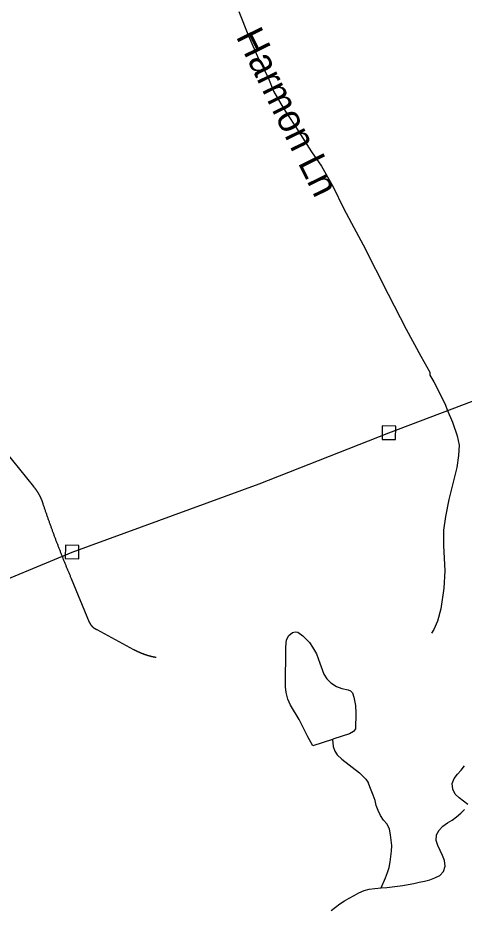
# Model space of a CAD drawing. Extents: x 1268485 to 1426702, y 514839 to 616766.
# Drawn here: x 1373654 to 1374987, y 576904 to 579572 of the extents above; entities that cross this region are included whole.
import ezdxf

# ---------------------------------------------------------------- set-up
doc = ezdxf.new("R2010")
doc.units = 0
for name, color, linetype in [('Old_Level_10', 7, 'Continuous'), ('Old_Level_35', 7, 'Continuous'), ('Old_Level_56', 7, 'Continuous'), ('Old_Level_62', 7, 'Continuous')]:
    doc.layers.add(name, color=color, linetype=linetype)

msp = doc.modelspace()

# ---------------------------------------------------------------- linework, layer by layer
at = {"layer": 'Old_Level_35'}
for p, q in [((1373813.382, 577895.673), (1373867.106, 577765.67)), ((1373889.662, 577743.524), (1373999.672, 577684.11))]:
    msp.add_line(p, q, dxfattribs=at)
for points in [[(1374313.914, 579591.299), (1374343.134, 579518.711), (1374372.969, 579449.608), (1374384.042, 579428.078), (1374402.702, 579391.015), (1374417.773, 579353.439), (1374446.378, 579303.15), (1374457.348, 579286.182)], [(1374457.348, 579286.182), (1374485.646, 579242.353), (1374530.86, 579171.61), (1374560.285, 579129.061), (1374595.041, 579066.623), (1374625.901, 579003.057), (1374650.712, 578958.304), (1374684.956, 578893.61), (1374760.21, 578746.075)], [(1374760.21, 578746.075), (1374813.729, 578641.14), (1374857.405, 578561.015), (1374883.857, 578512.88), (1374883.857, 578510.265)], [(1374883.857, 578510.265), (1374883.857, 578504.062), (1374896.262, 578484.018), (1374910.719, 578454.798), (1374930.609, 578414.198), (1374936.145, 578400.562), (1374951.421, 578363.14), (1374965.98, 578322.489), (1374972.234, 578294.397), (1374970.081, 578264.202), (1374964.955, 578227.703), (1374940.964, 578131.893), (1374930.609, 578081.86), (1374925.38, 578040.235), (1374925.38, 577994.354), (1374929.481, 577919.356), (1374926.405, 577867.324), (1374916.973, 577804.835), (1374906.617, 577768.336), (1374896.262, 577743.37), (1374888.88, 577732.912)], [(1373422.963, 578491.862), (1373553.376, 578352.17), (1373700.399, 578170.955)], [(1373700.399, 578170.955), (1373700.706, 578170.443), (1373701.116, 578169.981), (1373701.526, 578169.52), (1373702.039, 578169.058), (1373702.347, 578168.546), (1373702.757, 578168.135), (1373703.167, 578167.623), (1373703.474, 578167.213), (1373703.884, 578166.7), (1373704.295, 578166.188), (1373704.602, 578165.727), (1373705.012, 578165.265), (1373705.422, 578164.752), (1373705.73, 578164.291), (1373706.14, 578163.829), (1373706.55, 578163.317), (1373706.858, 578162.804), (1373707.165, 578162.292), (1373707.473, 578161.831), (1373707.883, 578161.318), (1373708.293, 578160.856), (1373708.601, 578160.395), (1373709.011, 578159.883), (1373709.216, 578159.37), (1373709.626, 578158.857), (1373710.036, 578158.293), (1373710.344, 578157.832), (1373710.651, 578157.319), (1373710.959, 578156.807), (1373711.369, 578156.294), (1373711.676, 578155.832), (1373711.984, 578155.32), (1373712.394, 578154.756), (1373712.599, 578154.244), (1373713.009, 578153.731), (1373713.214, 578153.269), (1373713.624, 578152.706), (1373714.035, 578152.193), (1373714.24, 578151.68), (1373714.65, 578151.116), (1373714.855, 578150.604), (1373715.265, 578150.143), (1373715.47, 578149.578), (1373715.778, 578149.066), (1373716.085, 578148.502), (1373716.393, 578147.99), (1373716.7, 578147.425), (1373717.008, 578146.913), (1373717.213, 578146.4), (1373717.623, 578145.887), (1373717.828, 578145.324), (1373718.136, 578144.76), (1373718.341, 578144.247), (1373718.751, 578143.683), (1373718.956, 578143.119), (1373719.263, 578142.607), (1373719.468, 578142.043), (1373719.879, 578141.479), (1373720.084, 578141.018), (1373720.391, 578140.453), (1373720.596, 578139.89), (1373720.904, 578139.326), (1373721.109, 578138.762), (1373721.416, 578138.25), (1373721.621, 578137.685), (1373721.827, 578137.122), (1373722.134, 578136.557), (1373722.339, 578135.994), (1373722.647, 578135.43), (1373722.852, 578134.866), (1373723.159, 578134.302), (1373723.364, 578133.738), (1373723.672, 578133.174), (1373723.877, 578132.611), (1373724.082, 578132.046), (1373724.39, 578131.483), (1373724.492, 578130.919), (1373724.8, 578130.355), (1373725.005, 578129.791), (1373725.21, 578129.227), (1373725.415, 578128.663), (1373725.62, 578128.15), (1373725.825, 578127.587), (1373726.03, 578126.92), (1373726.235, 578126.357), (1373726.543, 578125.792), (1373726.645, 578125.229), (1373726.85, 578124.664), (1373727.158, 578124.049), (1373727.26, 578123.486), (1373727.465, 578122.922), (1373727.671, 578122.358), (1373727.876, 578121.743), (1373727.978, 578121.179), (1373728.286, 578120.615), (1373728.388, 578120.051), (1373728.593, 578119.436), (1373728.798, 578118.872), (1373728.901, 578118.257)], [(1373728.901, 578118.257), (1373729.619, 578116.001), (1373730.541, 578113.746), (1373731.259, 578111.439), (1373731.977, 578109.183), (1373732.797, 578106.877), (1373733.515, 578104.621), (1373734.232, 578102.314), (1373735.155, 578100.058), (1373735.873, 578097.752), (1373736.59, 578095.496), (1373737.41, 578093.241), (1373738.231, 578090.933), (1373739.051, 578088.678), (1373739.769, 578086.371), (1373740.589, 578084.116), (1373741.409, 578081.86), (1373742.127, 578079.553), (1373743.049, 578077.297), (1373743.767, 578075.042), (1373744.485, 578072.838), (1373745.408, 578070.48), (1373746.125, 578068.275), (1373747.048, 578066.02), (1373747.766, 578063.713), (1373748.586, 578061.458), (1373749.406, 578059.202), (1373750.226, 578056.946), (1373751.046, 578054.639), (1373751.867, 578052.384), (1373752.584, 578050.128), (1373753.507, 578047.872), (1373754.225, 578045.617), (1373755.148, 578043.361), (1373755.865, 578041.055), (1373756.788, 578038.799), (1373757.608, 578036.544), (1373758.326, 578034.288), (1373759.249, 578032.083), (1373760.171, 578029.828), (1373760.889, 578027.572), (1373761.709, 578025.317), (1373762.632, 578023.01), (1373763.35, 578020.755), (1373764.272, 578018.499), (1373765.093, 578016.244), (1373766.015, 578013.988), (1373766.733, 578011.732), (1373767.656, 578009.477), (1373768.476, 578007.272), (1373769.399, 578005.017), (1373770.219, 578002.761), (1373771.142, 578000.505), (1373771.859, 577998.25), (1373772.782, 577995.994), (1373773.602, 577993.79), (1373774.525, 577991.586), (1373775.345, 577989.33), (1373776.268, 577987.075), (1373777.088, 577984.819), (1373778.011, 577982.563), (1373778.831, 577980.308), (1373779.754, 577978.052), (1373780.676, 577975.797), (1373781.497, 577973.644), (1373782.419, 577971.388), (1373783.24, 577969.132), (1373784.162, 577966.877), (1373784.983, 577964.621), (1373785.905, 577962.417), (1373786.726, 577960.213), (1373787.751, 577957.957), (1373788.674, 577955.702), (1373789.494, 577953.498), (1373790.416, 577951.242), (1373791.237, 577948.986), (1373792.159, 577946.833), (1373793.082, 577944.578), (1373794.005, 577942.322), (1373794.825, 577940.118), (1373795.748, 577937.862), (1373796.773, 577935.606), (1373797.593, 577933.453), (1373798.516, 577931.198), (1373799.336, 577928.942), (1373800.361, 577926.738), (1373801.284, 577924.483), (1373802.207, 577922.33), (1373803.13, 577920.074), (1373803.95, 577917.869), (1373804.975, 577915.614), (1373805.898, 577913.461), (1373806.923, 577911.205), (1373807.743, 577909.001), (1373808.666, 577906.746), (1373809.589, 577904.541), (1373810.512, 577902.337), (1373811.537, 577900.132), (1373812.357, 577897.877), (1373813.382, 577895.673)], [(1373867.106, 577765.67), (1373867.208, 577765.362), (1373867.414, 577765.106), (1373867.516, 577764.798), (1373867.619, 577764.49), (1373867.721, 577764.183), (1373867.926, 577763.875), (1373868.029, 577763.619), (1373868.131, 577763.312), (1373868.234, 577763.004), (1373868.541, 577762.748), (1373868.644, 577762.44), (1373868.746, 577762.132), (1373868.849, 577761.876), (1373869.156, 577761.569), (1373869.259, 577761.312), (1373869.362, 577761.005), (1373869.669, 577760.749), (1373869.772, 577760.441), (1373869.874, 577760.184), (1373870.079, 577759.877), (1373870.284, 577759.621), (1373870.387, 577759.313), (1373870.592, 577759.057), (1373870.797, 577758.749), (1373871.002, 577758.493), (1373871.104, 577758.236), (1373871.412, 577757.929), (1373871.515, 577757.673), (1373871.72, 577757.416), (1373871.925, 577757.211), (1373872.13, 577756.853), (1373872.335, 577756.648), (1373872.54, 577756.391), (1373872.745, 577756.135), (1373872.847, 577755.878), (1373873.155, 577755.622), (1373873.36, 577755.366), (1373873.668, 577755.11), (1373873.77, 577754.853), (1373873.975, 577754.648), (1373874.283, 577754.392), (1373874.385, 577754.135), (1373874.59, 577753.879), (1373874.898, 577753.623), (1373875.103, 577753.367), (1373875.411, 577753.213), (1373875.513, 577752.957), (1373875.718, 577752.7), (1373876.026, 577752.444), (1373876.231, 577752.239), (1373876.538, 577751.982), (1373876.743, 577751.726), (1373877.051, 577751.572), (1373877.256, 577751.316), (1373877.461, 577751.111), (1373877.769, 577750.855), (1373877.871, 577750.701), (1373878.076, 577750.444), (1373878.384, 577750.239), (1373878.589, 577750.086), (1373878.896, 577749.829), (1373879.204, 577749.624), (1373879.512, 577749.419), (1373879.717, 577749.163), (1373880.024, 577749.009), (1373880.229, 577748.804), (1373880.537, 577748.651), (1373880.742, 577748.446), (1373881.049, 577748.241), (1373881.255, 577748.086), (1373881.46, 577747.881), (1373881.87, 577747.676), (1373882.075, 577747.523), (1373882.382, 577747.318), (1373882.587, 577747.113), (1373882.895, 577746.959), (1373883.203, 577746.753), (1373883.51, 577746.651), (1373883.715, 577746.446), (1373884.023, 577746.241), (1373884.33, 577746.138), (1373884.638, 577745.933), (1373884.843, 577745.728), (1373885.253, 577745.626), (1373885.458, 577745.421), (1373885.766, 577745.318), (1373885.971, 577745.113), (1373886.381, 577745.011), (1373886.586, 577744.857), (1373886.996, 577744.703), (1373887.201, 577744.55), (1373887.509, 577744.447), (1373887.919, 577744.293), (1373888.124, 577744.19), (1373888.329, 577743.985), (1373888.739, 577743.883), (1373889.047, 577743.729), (1373889.354, 577743.627), (1373889.662, 577743.524)], [(1373999.672, 577684.11), (1374000.39, 577683.752), (1374001.005, 577683.444), (1374001.62, 577683.085), (1374002.235, 577682.726), (1374002.85, 577682.367), (1374003.466, 577682.06), (1374004.081, 577681.701), (1374004.798, 577681.394), (1374005.414, 577681.086), (1374006.029, 577680.676), (1374006.644, 577680.368), (1374007.362, 577680.061), (1374007.977, 577679.753), (1374008.592, 577679.446), (1374009.207, 577679.138), (1374009.925, 577678.83), (1374010.54, 577678.42), (1374011.258, 577678.113), (1374011.873, 577677.805), (1374012.488, 577677.548), (1374013.103, 577677.241), (1374013.718, 577676.933), (1374014.538, 577676.626), (1374015.154, 577676.318), (1374015.769, 577676.01), (1374016.486, 577675.755), (1374017.102, 577675.447), (1374017.717, 577675.139), (1374018.332, 577674.883), (1374019.152, 577674.575), (1374019.767, 577674.319), (1374020.382, 577674.012), (1374021.1, 577673.755), (1374021.715, 577673.447), (1374022.33, 577673.191), (1374023.151, 577672.935), (1374023.766, 577672.627), (1374024.381, 577672.371), (1374025.099, 577672.115), (1374025.714, 577671.859), (1374026.329, 577671.602), (1374027.149, 577671.294), (1374027.764, 577671.038), (1374028.482, 577670.833), (1374029.097, 577670.577), (1374029.712, 577670.321), (1374030.532, 577670.064), (1374031.148, 577669.808), (1374031.865, 577669.603), (1374032.48, 577669.398), (1374033.301, 577669.141), (1374033.916, 577668.885), (1374034.633, 577668.68), (1374035.249, 577668.424), (1374035.864, 577668.168), (1374036.581, 577668.013), (1374037.299, 577667.758), (1374038.017, 577667.553), (1374038.632, 577667.296), (1374039.35, 577667.142), (1374039.965, 577666.886), (1374040.785, 577666.681), (1374041.503, 577666.476), (1374042.118, 577666.271), (1374042.836, 577666.065), (1374043.451, 577665.86), (1374044.271, 577665.707), (1374044.886, 577665.502), (1374045.604, 577665.297), (1374046.219, 577665.143), (1374047.039, 577664.887), (1374047.654, 577664.733), (1374048.372, 577664.579), (1374049.09, 577664.374), (1374049.705, 577664.169), (1374050.525, 577664.015), (1374051.14, 577663.81), (1374051.858, 577663.707), (1374052.576, 577663.502), (1374053.293, 577663.297), (1374054.011, 577663.195), (1374054.626, 577662.99), (1374055.344, 577662.836), (1374056.164, 577662.682), (1374056.779, 577662.477), (1374057.497, 577662.375), (1374058.214, 577662.272), (1374058.83, 577662.067), (1374059.65, 577661.914), (1374060.368, 577661.811), (1374060.983, 577661.606), (1374061.7, 577661.503), (1374062.521, 577661.401), (1374063.136, 577661.247), (1374063.853, 577661.144), (1374064.674, 577660.991), (1374065.289, 577660.888), (1374066.006, 577660.734), (1374066.724, 577660.632)]]:
    msp.add_lwpolyline(points, dxfattribs=at)
at = {"layer": 'Old_Level_56'}
for points in [[(1370678.407, 576817.614), (1370920.276, 576904.588), (1371311.408, 577050.587), (1371756.985, 577207.495), (1372131.91, 577343.615), (1372315.576, 577411.952), (1372775.193, 577580.383), (1373077.956, 577700.348), (1373527.29, 577854.979), (1373816.05, 577975.026), (1374374.44, 578179.486), (1374761.892, 578331.562), (1375292.203, 578532.786)], [(1374741.487, 578311.963), (1374781.491, 578311.158), (1374782.296, 578351.161), (1374742.293, 578351.967), (1374741.487, 578311.963)], [(1373795.644, 577955.427), (1373835.648, 577954.621), (1373836.454, 577994.625), (1373796.451, 577995.431), (1373795.644, 577955.427)]]:
    msp.add_lwpolyline(points, dxfattribs=at)
at = {"layer": 'Old_Level_62'}
for points in [[(1374593.503, 577415.133), (1374534.653, 577395.704), (1374520.094, 577422.976), (1374493.848, 577474.393), (1374468.011, 577517.71), (1374460.219, 577535.191), (1374455.093, 577555.081), (1374453.042, 577572.408), (1374453.76, 577690.262), (1374456.323, 577712.561), (1374462.782, 577725.582), (1374474.163, 577734.45), (1374481.852, 577736.296), (1374490.362, 577735.065), (1374504.92, 577724.557), (1374524.708, 577704.257), (1374534.038, 577690.826), (1374545.316, 577671.243), (1374555.261, 577642.536), (1374567.256, 577610.24), (1374576.996, 577596.297), (1374588.992, 577583.84), (1374605.498, 577573.279), (1374621.595, 577567.282), (1374640.255, 577563.284), (1374647.329, 577560.566), (1374653.276, 577554.312), (1374657.582, 577541.496), (1374662.503, 577516.48), (1374663.528, 577493.617), (1374662.4, 577446.916), (1374656.659, 577438.919), (1374644.253, 577431.588), (1374597.707, 577416.466), (1374593.503, 577415.133)], [(1374593.503, 577415.133), (1374595.656, 577393.911), (1374600.372, 577379.608), (1374607.754, 577369.253), (1374621.595, 577356.232), (1374674.499, 577314.811), (1374684.546, 577305.225), (1374693.158, 577296.101), (1374699.617, 577285.694)], [(1374998.173, 577220.334), (1374984.947, 577230.227), (1374971.722, 577240.224), (1374960.239, 577251.604), (1374952.652, 577266.419), (1374950.704, 577282.618), (1374956.65, 577297.844), (1374966.595, 577310.915), (1374977.463, 577323.218), (1374988.228, 577335.676)], [(1374739.09, 576971.196), (1374752.008, 577001.441), (1374758.16, 577016.666), (1374762.978, 577032.249), (1374765.542, 577048.5), (1374767.797, 577064.802), (1374769.745, 577081.154), (1374770.668, 577097.456), (1374769.13, 577113.809), (1374766.464, 577130.059), (1374763.594, 577146.413), (1374757.237, 577161.125), (1374746.164, 577173.53), (1374737.142, 577187.218), (1374729.965, 577202.084), (1374723.506, 577217.206), (1374720.84, 577232.74), (1374714.996, 577248.016), (1374708.845, 577263.241), (1374699.617, 577285.694)], [(1374739.09, 576971.196), (1374755.494, 576972.579), (1374771.898, 576974.015), (1374803.681, 576978.628), (1374819.88, 576981.141), (1374835.977, 576984.267), (1374852.074, 576987.702), (1374868.068, 576991.444), (1374883.959, 576995.545), (1374899.543, 577000.774), (1374914.204, 577008.463), (1374925.38, 577020.408), (1374929.891, 577036.351), (1374928.045, 577052.447), (1374922.201, 577067.723), (1374915.435, 577082.795), (1374908.565, 577097.918), (1374902.824, 577113.194), (1374903.849, 577129.547), (1374911.846, 577144.003), (1374923.329, 577155.691), (1374936.658, 577165.277), (1374950.806, 577173.787), (1374964.032, 577183.373), (1374976.335, 577194.292), (1374988.023, 577205.878)], [(1374589.607, 576903.374), (1374602.423, 576913.627), (1374615.546, 576923.469), (1374629.285, 576932.338), (1374643.638, 576940.386), (1374658.094, 576948.23), (1374672.653, 576956.124), (1374687.622, 576962.737), (1374703.308, 576966.838)], [(1374703.308, 576966.838), (1374719.61, 576968.94), (1374739.09, 576971.196)]]:
    msp.add_lwpolyline(points, dxfattribs=at)

# ---------------------------------------------------------------- texts
at = {"layer": 'Old_Level_10'}
msp.add_text('Harmon Ln', height=82.0208, rotation=296.132628, dxfattribs=at).set_placement((1374303.883, 579516.983))

doc.saveas('drawing.dxf')
